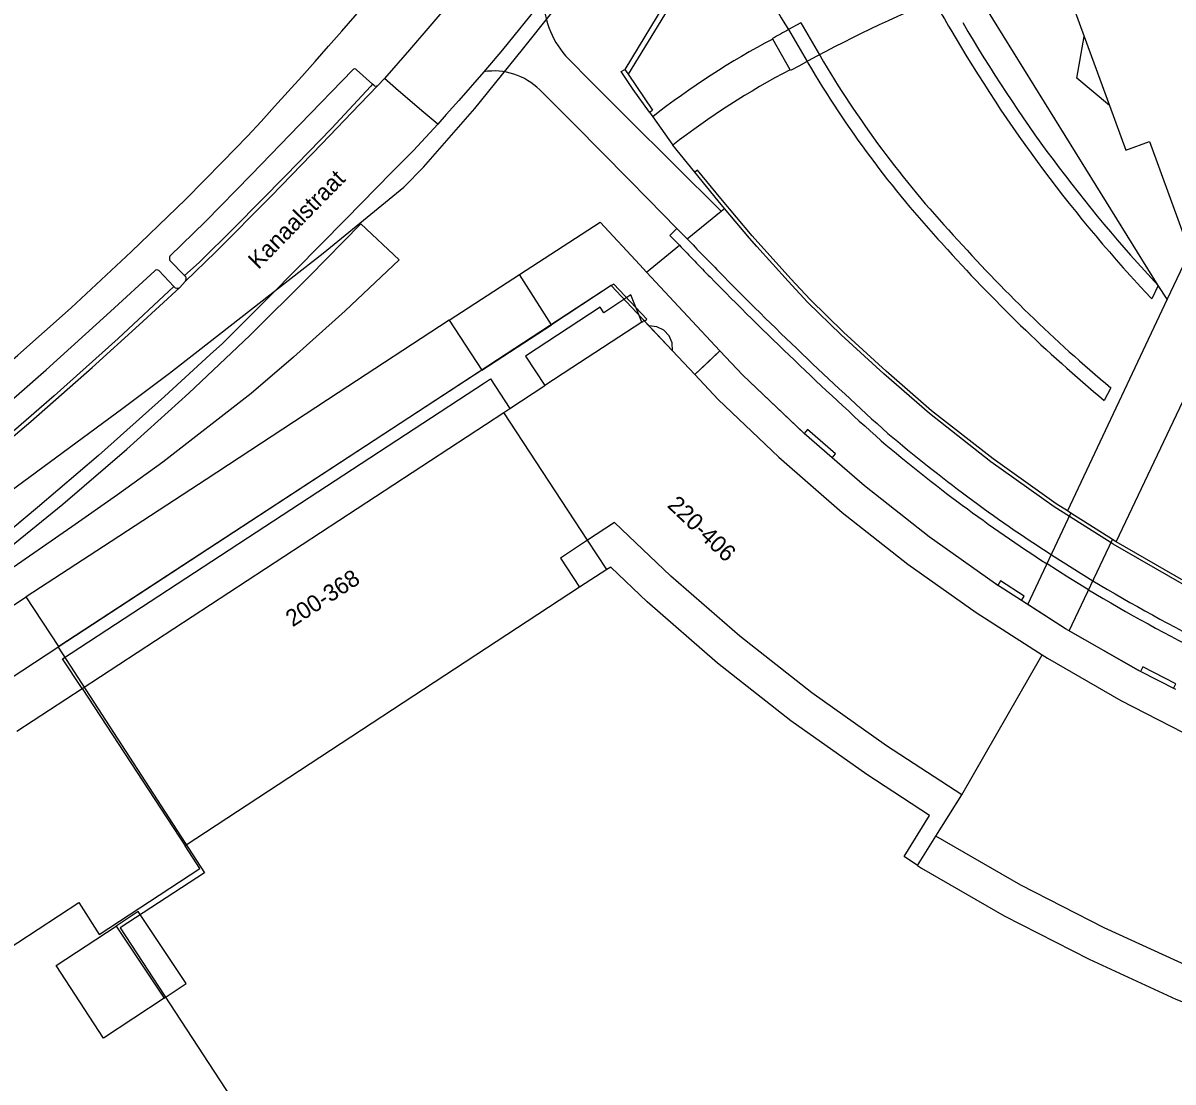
# Model space of a CAD drawing. Extents: x 194485 to 197793, y 468269 to 470822.
# Drawn here: x 194675.3 to 194757.7, y 469631.3 to 469707.2 of the extents above; entities that cross this region are included whole.
import ezdxf

# ---------------------------------------------------------------- set-up
doc = ezdxf.new("R2010")
doc.units = 0
for name, color, linetype in [('BGT begrenzing pand op maaiveld onder overbouw', 7, 'Continuous'), ('BGT grensvlak begroeid terreindeel', 7, 'Continuous'), ('BGT grensvlak overbruggingsdeel plus 1', 7, 'Continuous'), ('BGT grensvlak overig bouwwerk uitbreiding populatie', 7, 'Continuous'), ('BGT grensvlak pand deel overbouw', 7, 'Continuous'), ('BGT grensvlak pand min 1', 7, 'Continuous'), ('BGT grensvlak pand op maaiveld', 7, 'Continuous'), ('BGT grensvlak pand op maaiveld LR', 7, 'Continuous'), ('BGT grensvlak scheiding', 7, 'Continuous'), ('BGT grensvlak tunneldeel min 1', 7, 'Continuous'), ('BGT grensvlak vegetatieobject', 7, 'Continuous'), ('BGT grensvlak wegdeel', 7, 'Continuous'), ('BGT lijnelement kunstwerkdeel uitbreiding populatie duiker', 7, 'Continuous'), ('BGT lijnelement scheiding muur', 7, 'Continuous'), ('BGT tekst huisnummerreeks', 7, 'Continuous'), ('BGT tekst openbare ruimte label weg', 7, 'Continuous')]:
    doc.layers.add(name, color=color, linetype=linetype)

msp = doc.modelspace()

# ---------------------------------------------------------------- linework, layer by layer
at = {"layer": 'BGT begrenzing pand op maaiveld onder overbouw'}
for p, q in [((194751.321, 469706.219), (194753.116, 469701.29)), ((194720.146, 469685.508), (194721.841, 469683.701)), ((194679.555, 469659.526), (194709.748, 469679.298)), ((194709.748, 469679.298), (194710.173, 469679.576)), ((194740.692, 469648.941), (194742.551, 469651.904))]:
    msp.add_line(p, q, dxfattribs=at)
for points in [[(194719.627, 469685.768), (194714.629, 469682.495), (194712.682, 469681.22)], [(194742.551, 469651.904), (194737.146, 469655.424), (194731.805, 469659.221), (194726.658, 469663.274), (194721.709, 469667.58), (194717.686, 469671.414), (194715.745, 469670.141)], [(194715.745, 469670.141), (194713.803, 469668.868), (194715.174, 469666.777)], [(194781.221, 469631.028), (194777.934, 469631.897), (194778.239, 469632.959), (194771.428, 469634.914), (194765.093, 469637.11), (194758.85, 469639.582), (194752.754, 469642.384), (194746.781, 469645.438), (194740.692, 469648.941)]]:
    msp.add_lwpolyline(points, dxfattribs=at)
at = {"layer": 'BGT grensvlak begroeid terreindeel'}
msp.add_line((194757.264, 469687.406), (194756.623, 469688.391), dxfattribs=at)
msp.add_lwpolyline([(194756.623, 469688.391), (194743.293, 469709.89), (194742.063, 469711.874)], dxfattribs=at)
at = {"layer": 'BGT grensvlak overbruggingsdeel plus 1'}
for p, q in [((194731.021, 469707.191), (194730.14, 469706.715)), ((194729.02, 469706.04), (194728.998, 469706.081)), ((194730.258, 469703.846), (194729.02, 469706.04)), ((194730.292, 469703.786), (194730.258, 469703.846))]:
    msp.add_line(p, q, dxfattribs=at)
for centre, radius, start, end in [((194778.914, 469617.135), 99.36, 112.71014, 119.29787), ((194775.905, 469622.935), 95.465, 118.64559, 119.42954)]:
    msp.add_arc(centre, radius, start, end, dxfattribs=at)
at = {"layer": 'BGT grensvlak overig bouwwerk uitbreiding populatie'}
for p, q in [((194683.57, 469643.546), (194681.99, 469642.495)), ((194687.002, 469638.387), (194683.57, 469643.546)), ((194685.422, 469637.336), (194687.002, 469638.387))]:
    msp.add_line(p, q, dxfattribs=at)
at = {"layer": 'BGT grensvlak pand deel overbouw'}
for p, q in [((194717.123, 469668.037), (194715.745, 469670.141)), ((194717.123, 469668.037), (194715.174, 469666.777)), ((194739.375, 469646.842), (194740.692, 469648.941))]:
    msp.add_line(p, q, dxfattribs=at)
for points in [[(194753.116, 469701.29), (194750.787, 469703.248), (194751.321, 469706.219)], [(194719.627, 469685.768), (194718.854, 469687.717), (194716.915, 469686.434), (194716.653, 469686.841), (194711.297, 469683.337), (194712.682, 469681.22)], [(194721.841, 469683.701), (194721.816, 469684.287), (194721.59, 469684.796), (194721.204, 469685.199), (194720.709, 469685.432), (194720.146, 469685.508)], [(194679.555, 469659.526), (194678.154, 469661.656), (194708.361, 469681.416), (194708.787, 469681.695), (194710.173, 469679.576)], [(194739.375, 469646.842), (194738.411, 469647.489), (194740.228, 469650.433), (194735.739, 469653.357), (194730.306, 469657.219), (194725.063, 469661.348), (194720.025, 469665.731), (194717.41, 469668.223), (194717.123, 469668.037)], [(194739.375, 469646.842), (194739.666, 469646.647), (194745.588, 469643.24), (194751.662, 469640.134), (194757.867, 469637.282), (194764.223, 469634.766), (194770.673, 469632.53), (194777.271, 469630.636), (194780.888, 469629.684), (194781.221, 469631.028)]]:
    msp.add_lwpolyline(points, dxfattribs=at)
at = {"layer": 'BGT grensvlak pand min 1'}
for points in [[(194757.88, 469659.45), (194755.338, 469660.738), (194749.979, 469663.804), (194746.814, 469665.834), (194744.968, 469667.018), (194740.201, 469670.399), (194735.578, 469674.035), (194733.272, 469676.046), (194731.267, 469677.794), (194726.872, 469681.968), (194725.225, 469683.702), (194723.422, 469682.017), (194721.841, 469683.701), (194717.45, 469688.38), (194677.827, 469662.486)], [(194677.827, 469662.486), (194688.315, 469646.317), (194682.273, 469642.392), (194690.197, 469630.252), (194690.215, 469627.388), (194725.768, 469627.551), (194725.757, 469628.72), (194734.806, 469628.77), (194734.816, 469627.57), (194763.382, 469627.688)]]:
    msp.add_lwpolyline(points, dxfattribs=at)
at = {"layer": 'BGT grensvlak pand op maaiveld'}
for p, q in [((194719.832, 469685.842), (194720.146, 469685.508)), ((194721.841, 469683.701), (194723.422, 469682.017)), ((194710.173, 469679.576), (194712.682, 469681.22)), ((194715.174, 469666.777), (194686.934, 469648.262)), ((194674.877, 469656.466), (194679.555, 469659.526)), ((194666.391, 469635.719), (194679.324, 469644.201)), ((194677.68, 469639.673), (194681.99, 469642.495)), ((194681.99, 469642.495), (194685.422, 469637.336))]:
    msp.add_line(p, q, dxfattribs=at)
for points in [[(194760.539, 469722.493), (194752.66, 469719.554), (194751.133, 469711.009), (194752.495, 469711.509), (194752.88, 469710.457), (194750.143, 469709.453), (194751.321, 469706.219)], [(194753.116, 469701.29), (194754.288, 469698.074), (194755.988, 469698.694), (194758.948, 469690.583)], [(194719.627, 469685.768), (194719.71, 469685.822), (194719.784, 469685.893), (194719.832, 469685.842)], [(194723.422, 469682.017), (194725.108, 469680.22), (194729.455, 469676.085), (194733.982, 469672.127), (194738.692, 469668.435), (194743.576, 469664.978), (194748.315, 469661.927)], [(194748.315, 469661.927), (194748.684, 469661.689), (194753.944, 469658.664), (194759.282, 469655.924), (194764.741, 469653.422), (194770.315, 469651.202), (194775.998, 469649.264), (194781.761, 469647.589), (194785.803, 469646.473), (194787.388, 469646.124)], [(194679.324, 469644.201), (194680.777, 469641.894), (194687.976, 469646.641), (194686.934, 469648.262)], [(194685.422, 469637.336), (194681.091, 469634.478), (194677.68, 469639.673)]]:
    msp.add_lwpolyline(points, dxfattribs=at)
at = {"layer": 'BGT grensvlak pand op maaiveld LR'}
for p, q in [((194715.745, 469670.141), (194709.748, 469679.298)), ((194742.551, 469651.904), (194748.315, 469661.927)), ((194679.555, 469659.526), (194686.934, 469648.262))]:
    msp.add_line(p, q, dxfattribs=at)
at = {"layer": 'BGT grensvlak scheiding'}
for p, q in [((194718.414, 469703.866), (194718.645, 469703.527)), ((194718.645, 469703.527), (194720.391, 469700.95)), ((194720.173, 469700.802), (194720.391, 469700.95)), ((194756.623, 469688.391), (194756.148, 469687.436)), ((194753.215, 469681.069), (194752.746, 469680.158)), ((194750.368, 469672.079), (194750.111, 469672.241)), ((194753.602, 469670.039), (194753.347, 469670.2))]:
    msp.add_line(p, q, dxfattribs=at)
for points in [[(194726.605, 469715.542), (194726.155, 469716.516), (194721.692, 469709.28), (194718.414, 469703.866)], [(194726.359, 469713.762), (194725.698, 469715.079), (194721.979, 469708.975), (194718.645, 469703.527)], [(194731.021, 469707.191), (194732.354, 469704.911), (194732.395, 469704.84)], [(194730.14, 469706.715), (194731.472, 469704.438), (194731.533, 469704.334)], [(194720.173, 469700.802), (194719.02, 469702.421), (194718.166, 469703.713), (194718.414, 469703.866)], [(194750.111, 469672.241), (194749.31, 469672.746), (194744.788, 469675.963), (194740.389, 469679.418), (194737.13, 469682.242), (194734.072, 469685.047), (194731.68, 469687.38), (194730.294, 469688.862), (194727.528, 469691.935), (194725.285, 469694.616), (194723.614, 469696.662), (194723.42, 469696.504)], [(194725.55, 469693.909), (194725.092, 469694.457), (194723.42, 469696.504)], [(194783.286, 469656.919), (194780.157, 469657.846), (194775.26, 469659.448), (194770.859, 469661.094), (194769.111, 469661.792), (194767.336, 469662.581), (194764.192, 469664.061), (194762.055, 469665.103), (194758.336, 469667.022), (194753.388, 469669.874), (194753.237, 469669.969), (194750.26, 469671.85), (194749.171, 469672.538), (194744.638, 469675.763), (194740.23, 469679.225), (194736.964, 469682.055), (194733.9, 469684.865), (194731.501, 469687.205), (194730.11, 469688.693), (194727.866, 469691.186), (194727.339, 469691.771), (194725.55, 469693.909)], [(194783.991, 469656.975), (194783.686, 469657.054), (194780.232, 469658.085), (194775.343, 469659.684), (194770.949, 469661.327), (194769.208, 469662.022), (194767.44, 469662.808), (194764.3, 469664.286), (194762.167, 469665.326), (194758.456, 469667.242), (194753.602, 469670.039)]]:
    msp.add_lwpolyline(points, dxfattribs=at)
for centre, radius, start, end in [((194786.797, 469741.652), 66.563, 204.77134, 211.65937), ((194811.037, 469748.249), 80.776, 209.24052, 210.95077), ((194832.041, 469759.095), 103.378, 210.11944, 223.1525), ((194832.116, 469759.15), 104.47, 210.1324, 223.35007), ((194796.388, 469742.434), 74.219, 210.43275, 222.8026), ((194796.369, 469742.418), 75.194, 210.42928, 222.78958), ((194823.203, 469764.558), 108.944, 221.75734, 230.02721), ((194823.253, 469764.613), 110.018, 221.76144, 230.14337)]:
    msp.add_arc(centre, radius, start, end, dxfattribs=at)
at = {"layer": 'BGT grensvlak tunneldeel min 1'}
for p, q in [((194747.281, 469665.534), (194750.368, 469672.079)), ((194753.347, 469670.2), (194750.368, 469672.079)), ((194750.239, 469663.654), (194753.347, 469670.2))]:
    msp.add_line(p, q, dxfattribs=at)
msp.add_lwpolyline([(194750.239, 469663.654), (194749.979, 469663.804), (194747.281, 469665.534)], dxfattribs=at)
at = {"layer": 'BGT grensvlak vegetatieobject'}
msp.add_lwpolyline([(194723.422, 469682.017), (194724.475, 469683.001), (194725.225, 469683.702)], dxfattribs=at)
at = {"layer": 'BGT grensvlak wegdeel'}
for p, q in [((194700.35, 469702.805), (194699.2, 469703.831)), ((194701.206, 469703.208), (194700.731, 469702.714)), ((194700.43, 469702.734), (194700.35, 469702.805)), ((194720.173, 469700.802), (194720.413, 469700.472)), ((194725.323, 469693.724), (194718.596, 469700.394)), ((194720.413, 469700.472), (194721.847, 469698.431)), ((194723.42, 469696.504), (194721.847, 469698.431)), ((194720.071, 469694.603), (194722.148, 469692.481)), ((194725.323, 469693.724), (194725.55, 469693.909)), ((194722.883, 469691.731), (194725.323, 469693.724)), ((194721.628, 469691.972), (194722.148, 469692.481)), ((194722.148, 469692.481), (194722.883, 469691.731)), ((194722.322, 469691.273), (194721.628, 469691.972)), ((194719.969, 469689.351), (194722.322, 469691.273)), ((194685.834, 469690.187), (194686.879, 469689.108)), ((194719.969, 469689.351), (194719.484, 469689.873)), ((194686.107, 469688.317), (194685.034, 469689.454)), ((194686.879, 469689.108), (194686.944, 469689.059)), ((194705.841, 469685.912), (194710.866, 469689.172)), ((194713.171, 469685.583), (194710.866, 469689.172)), ((194725.225, 469683.702), (194719.969, 469689.351)), ((194686.131, 469688.291), (194686.107, 469688.317)), ((194686.933, 469688.683), (194686.538, 469688.257)), ((194757.264, 469687.406), (194750.111, 469672.241)), ((194705.841, 469685.912), (194708.18, 469682.322)), ((194708.18, 469682.322), (194713.171, 469685.583)), ((194753.602, 469670.039), (194759.859, 469683.225)), ((194670.559, 469662.824), (194675.54, 469666.085)), ((194677.893, 469662.529), (194675.54, 469666.085)), ((194747.281, 469665.534), (194746.814, 469665.834)), ((194672.887, 469659.257), (194677.893, 469662.529))]:
    msp.add_line(p, q, dxfattribs=at)
for points in [[(194710.531, 469714.418), (194708.777, 469712.261), (194706.183, 469709.024), (194702.985, 469705.261), (194701.206, 469703.208)], [(194712.58, 469708.89), (194712.399, 469708.656), (194709.664, 469705.277), (194708.314, 469703.705)], [(194718.596, 469700.394), (194715.978, 469702.99), (194714.38, 469704.628)], [(194698.928, 469703.836), (194695.135, 469699.919), (194691.658, 469696.311), (194688.387, 469692.973), (194685.835, 469690.493)], [(194705.03, 469699.952), (194704.03, 469700.786), (194702.212, 469702.334), (194701.206, 469703.208)], [(194708.314, 469703.705), (194706.532, 469701.629), (194705.615, 469700.626), (194705.03, 469699.952)], [(194700.35, 469702.805), (194700.227, 469702.673), (194697.406, 469699.643), (194694.144, 469696.28), (194690.486, 469692.579), (194687.925, 469690.04), (194686.879, 469689.108)], [(194700.731, 469702.714), (194699.416, 469701.363), (194696.717, 469698.532), (194693.08, 469694.783), (194689.105, 469690.771), (194686.933, 469688.683)], [(194720.071, 469694.603), (194718.705, 469695.981), (194714.803, 469699.918), (194712.327, 469702.411)], [(194705.03, 469699.952), (194703.278, 469698.07), (194701.727, 469696.507), (194698.436, 469693.136), (194693.05, 469687.683), (194689.606, 469684.243), (194688.726, 469683.452), (194685.453, 469680.433), (194680.732, 469676.205), (194676.364, 469672.483), (194673.85, 469670.397), (194672.84, 469669.701), (194668.845, 469666.688), (194664.785, 469663.804), (194660.847, 469661.136), (194656.61, 469658.372), (194653.035, 469656.147), (194652.601, 469655.869)], [(194664.59, 469674.986), (194667.457, 469677.154), (194670.148, 469679.303), (194674.939, 469683.394), (194678.757, 469686.791), (194683.066, 469690.791), (194686.977, 469694.573), (194689.597, 469697.246), (194691.383, 469699.081)], [(194673.571, 469669), (194678.18, 469672.736), (194682.743, 469676.673), (194687.184, 469680.676), (194691.549, 469684.8), (194695.819, 469689.031), (194699.513, 469692.808), (194702.253, 469690.221), (194698.392, 469686.586), (194694.679, 469683.245), (194691.645, 469680.646), (194685.322, 469675.745), (194682.075, 469673.401), (194678.804, 469671.116), (194674.311, 469667.985), (194673.571, 469669)], [(194710.866, 469689.172), (194716.655, 469692.917), (194719.484, 469689.873)], [(194758.948, 469690.583), (194758.539, 469690.432), (194758.64, 469690.324), (194757.264, 469687.406)], [(194666.253, 469673.599), (194669.862, 469676.32), (194672.886, 469678.792), (194676.985, 469682.353), (194681.579, 469686.537), (194684.748, 469689.443)], [(194667.149, 469671.652), (194669.463, 469673.408), (194671.47, 469674.934), (194675.878, 469678.653), (194680.273, 469682.517), (194683.627, 469685.572), (194686.538, 469688.257)], [(194686.107, 469688.317), (194682.129, 469684.596), (194677.552, 469680.487), (194673.502, 469676.994), (194671.295, 469675.177), (194668.669, 469673.172), (194667.151, 469672.113)], [(194719.832, 469685.842), (194719.985, 469685.986), (194717.628, 469688.496), (194717.45, 469688.38), (194713.171, 469685.583)], [(194705.841, 469685.912), (194697.883, 469680.696), (194688.434, 469674.487), (194681.079, 469669.69), (194675.54, 469666.085)], [(194731.267, 469677.794), (194731.134, 469677.91), (194726.872, 469681.968), (194725.225, 469683.702)], [(194708.18, 469682.322), (194702.339, 469678.505), (194677.893, 469662.529)], [(194733.272, 469676.046), (194733.515, 469676.325), (194731.51, 469678.073), (194731.267, 469677.794)], [(194745.131, 469666.914), (194744.968, 469667.018), (194740.201, 469670.399), (194735.578, 469674.035), (194733.272, 469676.046)], [(194751.632, 469666.589), (194750.136, 469667.507), (194748.655, 469668.447)], [(194748.964, 469669.104), (194750.446, 469668.162), (194751.942, 469667.242)], [(194746.814, 469665.834), (194747.014, 469666.145), (194745.33, 469667.225), (194745.131, 469666.914)], [(194755.338, 469660.738), (194755.147, 469660.835), (194750.239, 469663.654)], [(194757.711, 469659.536), (194757.878, 469659.866), (194755.505, 469661.068), (194755.338, 469660.738)]]:
    msp.add_lwpolyline(points, dxfattribs=at)
for centre, radius, start, end in [((194406.602, 469961.916), 387.534, 317.29499, 324.13474), ((194719.014, 469709.096), 6.437, 181.8347, 223.95756), ((194755.316, 469655.956), 56.568, 117.70086, 128.09803), ((194699.062, 469703.733), 0.169, 35.48331, 142.41046), ((194756.487, 469653.866), 56.445, 117.68966, 127.85719), ((194709.008, 469698.986), 4.769, 45.89372, 98.36224), ((194700.593, 469702.911), 0.24, 227.30405, 305.09307), ((194900.869, 469861.883), 246.233, 223.71083, 224.46565), ((194934.519, 469894.733), 293.979, 223.79582, 224.41303), ((194686.157, 469690.339), 0.357, 154.39878, 205.22674), ((194684.897, 469689.296), 0.209, 49.08872, 135.31648), ((194686.706, 469688.878), 0.299, 319.36365, 37.2849), ((194914.047, 469874.584), 265.255, 224.39885, 228.0651), ((194914.65, 469875.22), 265.411, 224.43659, 228.05991), ((194686.354, 469688.508), 0.311, 224.26076, 306.18866), ((194810.38, 469764.011), 113.045, 229.69915, 237.09247), ((194810.577, 469764.282), 114.1, 229.70149, 237.13217), ((194810.11, 469763.51), 112.477, 238.85822, 243.86125), ((194810.457, 469764.137), 113.912, 238.90843, 243.84362)]:
    msp.add_arc(centre, radius, start, end, dxfattribs=at)
at = {"layer": 'BGT lijnelement kunstwerkdeel uitbreiding populatie duiker'}
msp.add_lwpolyline([(194619.408, 469638.969), (194626.613, 469642.95), (194631.035, 469645.53), (194639.56, 469650.643), (194652.088, 469658.355), (194662.824, 469665.575), (194672.436, 469672.215), (194682.47, 469679.6), (194685.803, 469682.108), (194687.862, 469683.717), (194696.815, 469690.715), (194702.585, 469695.438), (194703.998, 469696.876), (194707.665, 469701.076), (194711.078, 469705.292), (194719.579, 469715.973), (194725.033, 469723.361), (194727.596, 469727.23)], dxfattribs=at)
at = {"layer": 'BGT lijnelement scheiding muur'}
msp.add_line((194747.281, 469665.534), (194746.814, 469665.834), dxfattribs=at)
for points in [[(194719.832, 469685.842), (194719.985, 469685.986), (194717.628, 469688.496), (194717.45, 469688.38), (194713.171, 469685.583), (194710.866, 469689.172)], [(194705.841, 469685.912), (194708.18, 469682.322), (194702.339, 469678.505), (194677.893, 469662.529), (194675.54, 469666.085)], [(194723.422, 469682.017), (194724.475, 469683.001), (194725.225, 469683.702)], [(194731.267, 469677.794), (194731.134, 469677.91), (194726.872, 469681.968), (194725.225, 469683.702)], [(194745.131, 469666.914), (194744.968, 469667.018), (194740.201, 469670.399), (194735.578, 469674.035), (194733.272, 469676.046)], [(194750.239, 469663.654), (194749.979, 469663.804), (194747.281, 469665.534)], [(194755.338, 469660.738), (194755.147, 469660.835), (194750.239, 469663.654)]]:
    msp.add_lwpolyline(points, dxfattribs=at)

# ---------------------------------------------------------------- texts
at = {"layer": 'BGT tekst huisnummerreeks'}
for s, rotation, p in [('220-406', 316.4, (194721.396, 469672.573)), ('200-368', 33.2, (194694.629, 469663.9))]:
    msp.add_text(s, height=1.2, rotation=rotation, dxfattribs=at).set_placement(p)
at = {"layer": 'BGT tekst openbare ruimte label weg'}
msp.add_text('Kanaalstraat', height=1.2, rotation=45.6, dxfattribs=at).set_placement((194692.173, 469689.499))

doc.saveas('drawing.dxf')
